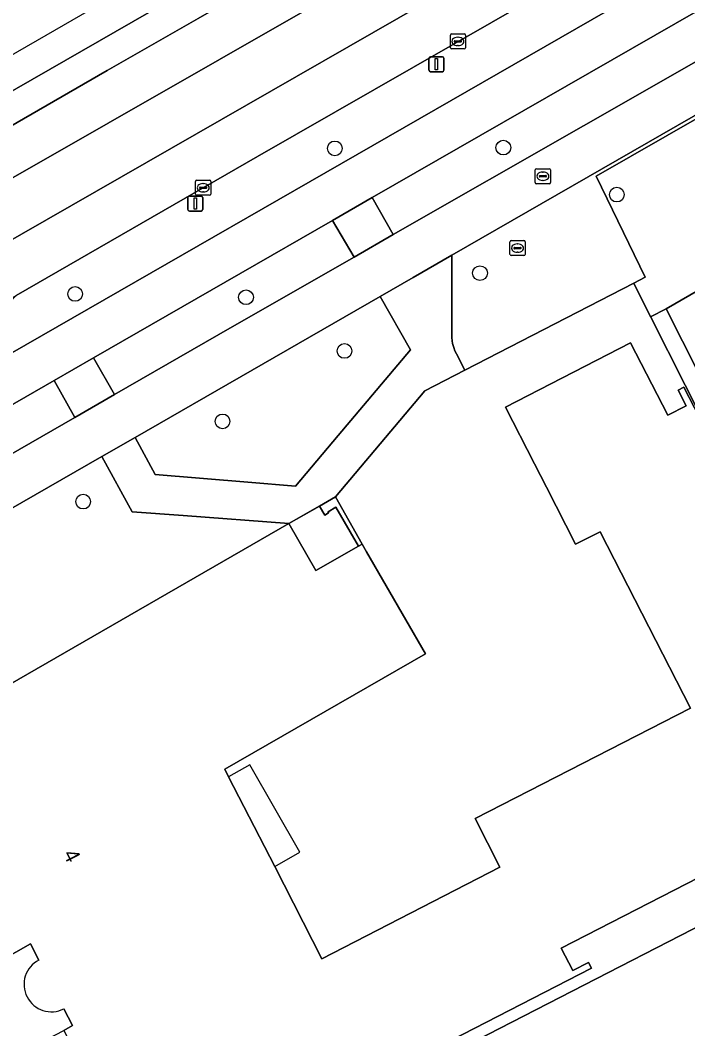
# Model space of a CAD drawing. Extents: x 158835 to 160077, y 386387 to 387778.
# Drawn here: x 159689.7 to 159734, y 387651.4 to 387718.3 of the extents above; entities that cross this region are included whole.
import ezdxf

# ---------------------------------------------------------------- set-up
doc = ezdxf.new("R2010")
doc.units = 0
for name, color, linetype in [('IMGEO_Berm_groen', 7, 'Continuous'), ('IMGEO_Boom', 7, 'Continuous'), ('IMGEO_Brandkraan', 7, 'Continuous'), ('IMGEO_Fietspad_gesloten', 7, 'Continuous'), ('IMGEO_Grasland_overig', 7, 'Continuous'), ('IMGEO_Groenvoorziening', 7, 'Continuous'), ('IMGEO_Hek', 7, 'Continuous'), ('IMGEO_Kolk', 7, 'Continuous'), ('IMGEO_Lichtmast', 7, 'Continuous'), ('IMGEO_Muur', 7, 'Continuous'), ('IMGEO_Pand', 7, 'Continuous'), ('IMGEO_Pand_nummerreeks', 7, 'Continuous'), ('IMGEO_Pand_overbouw', 7, 'Continuous'), ('IMGEO_Parkeervlak_open', 7, 'Continuous'), ('IMGEO_Rijbaan_lokaal_gesloten', 7, 'Continuous'), ('IMGEO_Rijbaan_lokaal_open', 7, 'Continuous'), ('IMGEO_Rioolput', 7, 'Continuous'), ('IMGEO_Voetpad_open', 7, 'Continuous')]:
    doc.layers.add(name, color=color, linetype=linetype)

msp = doc.modelspace()

# ---------------------------------------------------------------- linework, layer by layer
at = {"layer": 'IMGEO_Berm_groen'}
for points in [[(159763.929, 387756.535), (159763.86, 387756.496), (159761.369, 387755.075), (159761.302, 387755.037), (159752.444, 387750), (159684.939, 387711.229), (159680.072, 387705.45)], [(159770.203, 387746.146), (159769.841, 387746.051), (159769.064, 387745.651), (159757.282, 387738.988), (159731.321, 387724.137), (159705.431, 387709.284), (159689.415, 387700.045), (159681.714, 387691.999), (159769.423, 387742.381)], [(159685.884, 387709.48), (159695.457, 387714.977), (159701.497, 387718.446), (159724.828, 387731.859)]]:
    msp.add_lwpolyline(points, dxfattribs=at)
for points in [[(159747.737, 387723.138), (159768.138, 387734.793), (159770.973, 387736.441), (159772.621, 387737.399), (159775.468, 387738.998), (159774.469, 387740.954), (159774.36, 387741.167), (159774.053, 387741.099), (159773.569, 387740.968), (159772.787, 387740.664), (159771.996, 387740.357), (159770.773, 387739.679), (159713.044, 387706.549), (159714.448, 387704.093), (159727.067, 387711.313)], [(159711.846, 387702.604), (159710.408, 387705.036), (159704.314, 387701.539), (159694.532, 387695.91), (159695.944, 387693.482), (159703.747, 387697.969)], [(159693.302, 387691.963), (159691.936, 387694.416), (159672.791, 387683.399), (159671.915, 387682.872), (159673.248, 387680.43)]]:
    msp.add_lwpolyline(points, close=True, dxfattribs=at)
at = {"layer": 'IMGEO_Boom'}
for centre in [(159710.564, 387709.813), (159721.753, 387709.871), (159729.29, 387706.752), (159720.204, 387701.536), (159693.321, 387700.158), (159704.668, 387699.934), (159711.207, 387696.37), (159703.109, 387691.693), (159693.856, 387686.369)]:
    msp.add_circle(centre, 0.489, dxfattribs=at)
at = {"layer": 'IMGEO_Brandkraan'}
for p, q in [((159723.878, 387707.542), (159723.878, 387708.394)), ((159723.953, 387708.468), (159724.805, 387708.468)), ((159724.366, 387708.248), (159724.391, 387708.248)), ((159724.879, 387708.394), (159724.879, 387707.542)), ((159724.805, 387707.468), (159723.953, 387707.468)), ((159724.137, 387707.962), (159724.137, 387707.974)), ((159724.575, 387707.925), (159724.177, 387707.925)), ((159724.18, 387708.011), (159724.578, 387708.011)), ((159724.389, 387707.688), (159724.364, 387707.688)), ((159724.621, 387707.974), (159724.621, 387707.962))]:
    msp.add_line(p, q, dxfattribs=at)
for points in [[(159723.878, 387707.542), (159723.878, 387708.394)], [(159723.953, 387708.468), (159724.805, 387708.468)], [(159724.879, 387708.394), (159724.879, 387707.542)], [(159724.805, 387707.468), (159723.953, 387707.468)]]:
    msp.add_lwpolyline(points, dxfattribs=at)
for centre, radius, start, end in [((159723.955, 387708.392), 0.0765, 91.55205, 178.44795), ((159723.955, 387708.392), 0.0765, 91.55205, 178.44795), ((159724.803, 387708.392), 0.0765, 1.55205, 88.44795), ((159724.803, 387708.392), 0.0765, 1.55205, 88.44795), ((159723.955, 387707.544), 0.0765, 181.55205, 268.44795), ((159723.955, 387707.544), 0.0765, 181.55205, 268.44795), ((159724.177, 387707.971), 0.0403, 85.87752, 175.75265), ((159724.174, 387707.961), 0.0366, 178.93798, 274.71019), ((159724.578, 387707.968), 0.043, 264.86636, 352.45326), ((159724.582, 387707.973), 0.0386, 1.73085, 96.63898), ((159724.803, 387707.544), 0.0765, 271.55205, 358.44795), ((159724.803, 387707.544), 0.0765, 271.55205, 358.44795)]:
    msp.add_arc(centre, radius, start, end, dxfattribs=at)
for centre, major_axis, ratio, start_param, end_param in [((159724.365, 387707.968), (-0.387, 0.002), 0.722429, 4.712389, 7.853982), ((159724.39, 387707.968), (-0.39, 0.002), 0.717154, 1.570796, 4.712389)]:
    msp.add_ellipse(centre, major_axis=major_axis, ratio=ratio, start_param=start_param, end_param=end_param, dxfattribs=at)
at = {"layer": 'IMGEO_Fietspad_gesloten'}
msp.add_lwpolyline([(159770.773, 387739.679), (159771.996, 387740.357), (159772.787, 387740.664), (159771.343, 387743.413), (159769.423, 387742.381), (159681.714, 387691.999), (159669.473, 387684.956), (159671.04, 387682.347), (159671.915, 387682.872), (159672.791, 387683.399), (159691.936, 387694.416), (159694.532, 387695.91), (159704.314, 387701.539), (159710.408, 387705.036), (159713.044, 387706.549)], close=True, dxfattribs=at)
at = {"layer": 'IMGEO_Grasland_overig'}
msp.add_lwpolyline([(159730.415, 387700.872), (159731.164, 387701.258), (159727.91, 387707.968), (159772.479, 387733.518), (159772.336, 387733.768), (159718.327, 387702.721), (159718.327, 387697.264), (159718.356, 387697.037), (159718.387, 387696.864), (159718.465, 387696.596), (159718.524, 387696.37), (159718.637, 387696.171), (159719.196, 387695.087)], close=True, dxfattribs=at)
at = {"layer": 'IMGEO_Groenvoorziening'}
msp.add_lwpolyline([(159697.299, 387690.633), (159698.643, 387688.173), (159704.784, 387687.656), (159707.954, 387687.39), (159710.791, 387690.753), (159715.599, 387696.454), (159713.565, 387699.984)], close=True, dxfattribs=at)
for points in [[(159707.503, 387684.908), (159700.485, 387685.439), (159697.111, 387685.694), (159695.085, 387689.36), (159671.901, 387676.033), (159669.195, 387674.487)], [(159667.991, 387670.264), (159668.185, 387669.762), (159668.39, 387669.229), (159669.686, 387665.863), (159669.926, 387665.24), (159670.407, 387663.99), (159673.868, 387665.994), (159676.447, 387667.488), (159678.252, 387663.002), (159676.058, 387661.714), (159672.25, 387659.477), (159676.856, 387647.855), (159679.118, 387649.037), (159678.462, 387650.298), (159681.098, 387651.864), (159681.617, 387652.173), (159681.513, 387652.361), (159685.021, 387654.417), (159681.116, 387664.221), (159683.825, 387665.781), (159681.45, 387669.905), (159707.503, 387684.908)]]:
    msp.add_lwpolyline(points, dxfattribs=at)
at = {"layer": 'IMGEO_Hek'}
for points in [[(159730.415, 387700.872), (159731.164, 387701.258), (159727.91, 387707.968), (159772.479, 387733.518)], [(159716.536, 387693.715), (159719.196, 387695.087), (159730.415, 387700.872)], [(159730.415, 387700.872), (159731.546, 387698.603), (159738.387, 387685.081), (159738.337, 387685.054)]]:
    msp.add_lwpolyline(points, dxfattribs=at)
at = {"layer": 'IMGEO_Kolk'}
for p, q in [((159718.311, 387717.417), (159719.163, 387717.417)), ((159718.236, 387716.491), (159718.236, 387717.343)), ((159718.495, 387716.911), (159718.495, 387716.923)), ((159718.933, 387716.874), (159718.535, 387716.874)), ((159718.538, 387716.96), (159718.936, 387716.96)), ((159718.724, 387717.197), (159718.749, 387717.197)), ((159718.979, 387716.923), (159718.979, 387716.911)), ((159719.237, 387717.343), (159719.237, 387716.491)), ((159719.163, 387716.417), (159718.311, 387716.417)), ((159718.747, 387716.637), (159718.722, 387716.637)), ((159701.323, 387706.776), (159701.323, 387707.628)), ((159701.398, 387707.702), (159702.25, 387707.702)), ((159701.811, 387707.482), (159701.836, 387707.482)), ((159702.324, 387707.628), (159702.324, 387706.776)), ((159702.25, 387706.702), (159701.398, 387706.702)), ((159701.582, 387707.196), (159701.582, 387707.208)), ((159702.02, 387707.159), (159701.622, 387707.159)), ((159701.625, 387707.245), (159702.023, 387707.245)), ((159701.834, 387706.922), (159701.809, 387706.922)), ((159702.066, 387707.208), (159702.066, 387707.196))]:
    msp.add_line(p, q, dxfattribs=at)
for points in [[(159718.311, 387717.417), (159719.163, 387717.417)], [(159718.236, 387716.491), (159718.236, 387717.343)], [(159719.237, 387717.343), (159719.237, 387716.491)], [(159719.163, 387716.417), (159718.311, 387716.417)], [(159701.323, 387706.776), (159701.323, 387707.628)], [(159701.398, 387707.702), (159702.25, 387707.702)], [(159702.324, 387707.628), (159702.324, 387706.776)], [(159702.25, 387706.702), (159701.398, 387706.702)]]:
    msp.add_lwpolyline(points, dxfattribs=at)
for centre, radius, start, end in [((159718.313, 387717.341), 0.0765, 91.55205, 178.44795), ((159718.313, 387717.341), 0.0765, 91.55205, 178.44795), ((159719.161, 387717.341), 0.0765, 1.55205, 88.44795), ((159719.161, 387717.341), 0.0765, 1.55205, 88.44795), ((159718.535, 387716.92), 0.0403, 85.87752, 175.75265), ((159718.532, 387716.91), 0.0366, 178.93798, 274.71019), ((159718.936, 387716.917), 0.043, 264.86636, 352.45326), ((159718.94, 387716.922), 0.0386, 1.73085, 96.63898), ((159718.313, 387716.493), 0.0765, 181.55205, 268.44795), ((159718.313, 387716.493), 0.0765, 181.55205, 268.44795), ((159719.161, 387716.493), 0.0765, 271.55205, 358.44795), ((159719.161, 387716.493), 0.0765, 271.55205, 358.44795), ((159701.4, 387707.626), 0.0765, 91.55205, 178.44795), ((159701.4, 387707.626), 0.0765, 91.55205, 178.44795), ((159702.248, 387707.626), 0.0765, 1.55205, 88.44795), ((159702.248, 387707.626), 0.0765, 1.55205, 88.44795), ((159701.4, 387706.778), 0.0765, 181.55205, 268.44795), ((159701.4, 387706.778), 0.0765, 181.55205, 268.44795), ((159701.622, 387707.205), 0.0403, 85.87752, 175.75265), ((159701.619, 387707.195), 0.0366, 178.93798, 274.71019), ((159702.023, 387707.202), 0.043, 264.86636, 352.45326), ((159702.027, 387707.207), 0.0386, 1.73085, 96.63898), ((159702.248, 387706.778), 0.0765, 271.55205, 358.44795), ((159702.248, 387706.778), 0.0765, 271.55205, 358.44795)]:
    msp.add_arc(centre, radius, start, end, dxfattribs=at)
for centre, major_axis, ratio, start_param, end_param in [((159718.723, 387716.917), (-0.387, 0.002), 0.722429, 4.712389, 7.853982), ((159718.748, 387716.917), (-0.39, 0.002), 0.717154, 1.570796, 4.712389), ((159701.81, 387707.202), (-0.387, 0.002), 0.722429, 4.712389, 7.853982), ((159701.835, 387707.202), (-0.39, 0.002), 0.717154, 1.570796, 4.712389)]:
    msp.add_ellipse(centre, major_axis=major_axis, ratio=ratio, start_param=start_param, end_param=end_param, dxfattribs=at)
at = {"layer": 'IMGEO_Lichtmast'}
for p, q in [((159716.814, 387715.005), (159716.814, 387715.805)), ((159716.814, 387715.805), (159716.814, 387715.005)), ((159716.914, 387715.905), (159717.704, 387715.905)), ((159717.704, 387715.905), (159716.914, 387715.905)), ((159717.804, 387715.805), (159717.804, 387715.005)), ((159717.804, 387715.005), (159717.804, 387715.805)), ((159717.704, 387714.905), (159716.914, 387714.905)), ((159716.914, 387714.905), (159717.704, 387714.905)), ((159700.806, 387705.756), (159700.806, 387706.556)), ((159700.806, 387706.556), (159700.806, 387705.756)), ((159700.906, 387706.656), (159701.696, 387706.656)), ((159701.696, 387706.656), (159700.906, 387706.656)), ((159701.796, 387706.556), (159701.796, 387705.756)), ((159701.796, 387705.756), (159701.796, 387706.556)), ((159701.696, 387705.656), (159700.906, 387705.656)), ((159700.906, 387705.656), (159701.696, 387705.656))]:
    msp.add_line(p, q, dxfattribs=at)
for points in [[(159717.234, 387715.78), (159717.384, 387715.78), (159717.384, 387715.03), (159717.234, 387715.03), (159717.234, 387715.78)], [(159701.226, 387706.531), (159701.376, 387706.531), (159701.376, 387705.781), (159701.226, 387705.781), (159701.226, 387706.531)]]:
    msp.add_lwpolyline(points, dxfattribs=at)
for centre, start, end in [((159716.914, 387715.805), 90, 180), ((159716.914, 387715.805), 90, 180), ((159717.704, 387715.805), 0, 90), ((159717.704, 387715.805), 360, 90), ((159716.914, 387715.005), 180, 270), ((159716.914, 387715.005), 180, 270), ((159717.704, 387715.005), 270, 0), ((159717.704, 387715.005), 270, 0), ((159700.906, 387706.556), 90, 180), ((159700.906, 387706.556), 90, 180), ((159701.696, 387706.556), 0, 90), ((159701.696, 387706.556), 360, 90), ((159700.906, 387705.756), 180, 270), ((159700.906, 387705.756), 180, 270), ((159701.696, 387705.756), 270, 0), ((159701.696, 387705.756), 270, 0)]:
    msp.add_arc(centre, 0.1, start, end, dxfattribs=at)
at = {"layer": 'IMGEO_Muur'}
msp.add_lwpolyline([(159709.545, 387686.07), (159709.891, 387685.47), (159710.151, 387685.625), (159710.113, 387685.69), (159710.643, 387685.997), (159712.145, 387683.405), (159712.387, 387683.542), (159710.612, 387686.677)], close=True, dxfattribs=at)
at = {"layer": 'IMGEO_Pand'}
for points in [[(159765.293, 387716.503), (159747.329, 387706.087), (159743.113, 387703.642), (159742.412, 387704.854), (159732.566, 387699.157), (159762.112, 387640.672), (159762.238, 387640.745), (159764.974, 387642.33), (159773.063, 387647.016), (159773.589, 387647.321), (159774.9, 387648.081), (159777.252, 387644.019), (159782.411, 387647.008), (159779.523, 387651.993), (159798.927, 387663.23)], [(159754.481, 387634.44), (159760.51, 387637.538), (159761.651, 387638.642), (159761.934, 387638.789), (159748.37, 387665.194), (159740.715, 387661.261), (159700.735, 387640.724), (159697.81, 387639.222), (159709.576, 387616.371), (159710.335, 387616.75), (159710.853, 387615.52), (159714.486, 387614.345), (159715.628, 387615.035), (159716.047, 387614.288), (159716.643, 387614.594), (159717.412, 387613.101), (159725.488, 387617.252), (159724.719, 387618.746), (159743.039, 387628.162), (159742.892, 387628.49)]]:
    msp.add_lwpolyline(points, close=True, dxfattribs=at)
for points in [[(159738.337, 387685.054), (159733.741, 387693.971), (159733.359, 387693.775), (159733.899, 387692.725), (159732.681, 387692.099), (159730.205, 387696.909), (159721.904, 387692.638), (159723.832, 387688.874), (159724.622, 387687.331), (159726.556, 387683.554), (159728.176, 387684.357), (159734.176, 387672.656), (159719.879, 387665.322), (159721.526, 387662.11), (159709.699, 387656.019), (159706.574, 387662.149), (159703.515, 387668.108), (159703.265, 387668.614), (159716.594, 387676.26), (159712.677, 387683.039), (159712.387, 387683.542), (159712.145, 387683.405), (159709.299, 387681.785), (159707.503, 387684.908), (159681.45, 387669.905)], [(159692.57, 387652.702), (159693.148, 387651.58), (159692.56, 387651.269), (159697.24, 387642.152), (159700.479, 387643.818), (159701.203, 387642.352), (159700.158, 387641.784), (159700.366, 387641.4), (159727.616, 387655.388), (159727.419, 387655.77), (159726.37, 387655.231), (159725.602, 387656.726), (159738.929, 387663.567)], [(159685.163, 387654.062), (159690.349, 387657.02), (159690.908, 387655.934)]]:
    msp.add_lwpolyline(points, dxfattribs=at)
msp.add_arc((159691.745, 387654.321), 1.817, 117.4256, 297.00182, dxfattribs=at)
at = {"layer": 'IMGEO_Pand_overbouw'}
for points in [[(159712.387, 387683.542), (159710.612, 387686.677), (159707.503, 387684.908), (159709.299, 387681.785), (159712.145, 387683.405)], [(159706.574, 387662.149), (159708.245, 387663.1), (159704.922, 387668.899), (159703.515, 387668.108)]]:
    msp.add_lwpolyline(points, close=True, dxfattribs=at)
at = {"layer": 'IMGEO_Parkeervlak_open'}
msp.add_lwpolyline([(159762.112, 387640.672), (159732.566, 387699.157), (159731.525, 387698.644), (159731.546, 387698.603), (159738.387, 387685.081)], dxfattribs=at)
at = {"layer": 'IMGEO_Rijbaan_lokaal_gesloten'}
for points in [[(159660.917, 387699.764), (159662.02, 387698.061), (159663.253, 387698.774), (159684.939, 387711.229), (159752.444, 387750), (159761.302, 387755.037), (159761.369, 387755.075), (159763.86, 387756.496), (159763.929, 387756.535), (159766.913, 387758.228), (159765.78, 387760.24)], [(159771.178, 387750.733), (159769.438, 387753.779), (159665.927, 387694.584), (159665.837, 387694.539), (159664.525, 387693.782), (159666.334, 387690.642), (159681.428, 387699.367), (159738.05, 387731.829)], [(159705.431, 387709.284), (159731.321, 387724.137), (159757.282, 387738.988), (159769.064, 387745.651), (159769.841, 387746.051), (159770.203, 387746.146), (159771.267, 387746.628), (159773.157, 387747.269), (159771.178, 387750.733), (159738.05, 387731.829), (159681.428, 387699.367), (159666.334, 387690.642), (159668.052, 387687.662), (159668.472, 387687.938), (159679.042, 387694.062), (159689.415, 387700.045)]]:
    msp.add_lwpolyline(points, close=True, dxfattribs=at)
for points in [[(159769.438, 387753.779), (159767.864, 387756.534), (159764.893, 387754.836), (159764.834, 387754.801), (159762.51, 387753.447), (159746.59, 387744.328), (159737.702, 387739.235), (159724.828, 387731.859), (159701.497, 387718.446), (159695.457, 387714.977), (159685.884, 387709.48)], [(159668.236, 387696.071), (159665.837, 387694.539), (159665.927, 387694.584), (159769.438, 387753.779)]]:
    msp.add_lwpolyline(points, dxfattribs=at)
at = {"layer": 'IMGEO_Rijbaan_lokaal_open'}
msp.add_lwpolyline([(159772.479, 387733.518), (159727.91, 387707.968), (159731.164, 387701.258), (159730.415, 387700.872), (159731.525, 387698.644), (159732.566, 387699.157), (159742.412, 387704.854)], dxfattribs=at)
at = {"layer": 'IMGEO_Rioolput'}
for p, q in [((159722.197, 387702.772), (159722.197, 387703.624)), ((159722.272, 387703.698), (159723.124, 387703.698)), ((159722.685, 387703.478), (159722.71, 387703.478)), ((159723.198, 387703.624), (159723.198, 387702.772)), ((159723.124, 387702.698), (159722.272, 387702.698)), ((159722.456, 387703.192), (159722.456, 387703.204)), ((159722.894, 387703.155), (159722.496, 387703.155)), ((159722.499, 387703.241), (159722.897, 387703.241)), ((159722.708, 387702.918), (159722.683, 387702.918)), ((159722.94, 387703.204), (159722.94, 387703.192))]:
    msp.add_line(p, q, dxfattribs=at)
for points in [[(159722.197, 387702.772), (159722.197, 387703.624)], [(159722.272, 387703.698), (159723.124, 387703.698)], [(159723.198, 387703.624), (159723.198, 387702.772)], [(159723.124, 387702.698), (159722.272, 387702.698)]]:
    msp.add_lwpolyline(points, dxfattribs=at)
for centre, radius, start, end in [((159722.274, 387703.622), 0.0765, 91.55205, 178.44795), ((159722.274, 387703.622), 0.0765, 91.55205, 178.44795), ((159723.122, 387703.622), 0.0765, 1.55205, 88.44795), ((159723.122, 387703.622), 0.0765, 1.55205, 88.44795), ((159722.274, 387702.774), 0.0765, 181.55205, 268.44795), ((159722.274, 387702.774), 0.0765, 181.55205, 268.44795), ((159722.496, 387703.201), 0.0403, 85.87752, 175.75265), ((159722.493, 387703.191), 0.0366, 178.93798, 274.71019), ((159722.897, 387703.198), 0.043, 264.86636, 352.45326), ((159722.901, 387703.203), 0.0386, 1.73085, 96.63898), ((159723.122, 387702.774), 0.0765, 271.55205, 358.44795), ((159723.122, 387702.774), 0.0765, 271.55205, 358.44795)]:
    msp.add_arc(centre, radius, start, end, dxfattribs=at)
for centre, major_axis, ratio, start_param, end_param in [((159722.684, 387703.198), (-0.387, 0.002), 0.722429, 4.712389, 7.853982), ((159722.709, 387703.198), (-0.39, 0.002), 0.717154, 1.570796, 4.712389)]:
    msp.add_ellipse(centre, major_axis=major_axis, ratio=ratio, start_param=start_param, end_param=end_param, dxfattribs=at)
at = {"layer": 'IMGEO_Voetpad_open'}
for points in [[(159713.565, 387699.984), (159715.757, 387701.244), (159718.327, 387702.721), (159772.336, 387733.768), (159770.973, 387736.441), (159768.138, 387734.793), (159747.737, 387723.138), (159727.067, 387711.313), (159714.448, 387704.093), (159711.846, 387702.604), (159703.747, 387697.969), (159695.944, 387693.482), (159693.302, 387691.963), (159673.248, 387680.43), (159671.915, 387682.872), (159671.04, 387682.347), (159668.844, 387681.028)], [(159738.387, 387685.081), (159731.546, 387698.603), (159731.525, 387698.644), (159730.415, 387700.872), (159719.196, 387695.087), (159716.536, 387693.715), (159710.612, 387686.677), (159712.387, 387683.542), (159712.677, 387683.039), (159716.594, 387676.26), (159703.265, 387668.614), (159703.515, 387668.108), (159706.574, 387662.149), (159709.699, 387656.019), (159721.526, 387662.11), (159719.879, 387665.322), (159734.176, 387672.656), (159728.176, 387684.357), (159726.556, 387683.554), (159724.622, 387687.331), (159723.832, 387688.874), (159721.904, 387692.638), (159730.205, 387696.909), (159732.681, 387692.099), (159733.899, 387692.725), (159733.359, 387693.775), (159733.741, 387693.971), (159738.337, 387685.054)], [(159669.195, 387674.487), (159671.901, 387676.033), (159695.085, 387689.36), (159697.299, 387690.633), (159713.565, 387699.984)], [(159690.908, 387655.934), (159690.349, 387657.02), (159685.163, 387654.062), (159681.673, 387652.071), (159681.617, 387652.173), (159681.098, 387651.864), (159678.462, 387650.298), (159679.118, 387649.037), (159676.856, 387647.855), (159677.145, 387647.09), (159679.512, 387648.256), (159680.419, 387646.526), (159677.935, 387645.224), (159678.497, 387643.854), (159683.02, 387646.193), (159683.795, 387646.594), (159684.347, 387646.88), (159684.293, 387646.983), (159687.784, 387648.784), (159692.56, 387651.269)], [(159692.56, 387651.269), (159693.148, 387651.58), (159692.57, 387652.702)]]:
    msp.add_lwpolyline(points, dxfattribs=at)
for points in [[(159710.408, 387705.036), (159711.846, 387702.604), (159714.448, 387704.093), (159713.044, 387706.549)], [(159698.643, 387688.173), (159697.299, 387690.633), (159695.085, 387689.36), (159697.111, 387685.694), (159700.485, 387685.439), (159707.503, 387684.908), (159709.545, 387686.07), (159710.612, 387686.677), (159716.536, 387693.715), (159719.196, 387695.087), (159718.637, 387696.171), (159718.524, 387696.37), (159718.465, 387696.596), (159718.387, 387696.864), (159718.356, 387697.037), (159718.327, 387697.264), (159718.327, 387702.721), (159715.757, 387701.244), (159713.565, 387699.984), (159715.599, 387696.454), (159710.791, 387690.753), (159707.954, 387687.39), (159704.784, 387687.656)], [(159695.944, 387693.482), (159694.532, 387695.91), (159691.936, 387694.416), (159693.302, 387691.963)], [(159709.299, 387681.785), (159712.145, 387683.405), (159710.643, 387685.997), (159710.113, 387685.69), (159710.151, 387685.625), (159709.891, 387685.47), (159709.545, 387686.07), (159707.503, 387684.908)], [(159740.715, 387661.261), (159748.37, 387665.194), (159748.179, 387665.955), (159738.843, 387661.151), (159738.646, 387661.533), (159739.696, 387662.072), (159738.929, 387663.567), (159725.602, 387656.726), (159726.37, 387655.231), (159727.419, 387655.77), (159727.616, 387655.388), (159700.366, 387641.4), (159700.735, 387640.724)]]:
    msp.add_lwpolyline(points, close=True, dxfattribs=at)
msp.add_arc((159691.745, 387654.321), 1.817, 117.4256, 297.00182, dxfattribs=at)

# ---------------------------------------------------------------- texts
at = {"layer": 'IMGEO_Pand_nummerreeks'}
msp.add_text('4', height=1, rotation=297.14379, dxfattribs=at).set_placement((159692.501, 387662.976))

doc.saveas('drawing.dxf')
